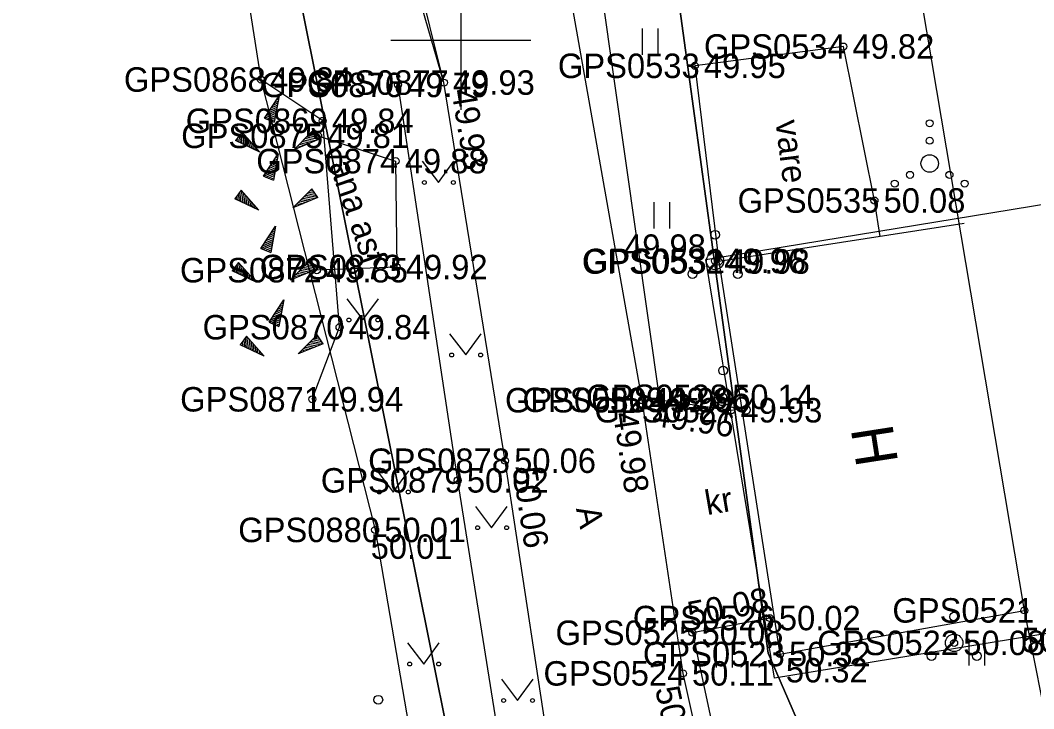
# Model space of a CAD drawing. Extents: x 551623 to 559850, y 6561220 to 6567135.
# Drawn here: x 555337.39 to 555366.4, y 6565480.86 to 6565500.57 of the extents above; entities that cross this region are included whole.
import ezdxf

# ---------------------------------------------------------------- set-up
doc = ezdxf.new("R2010")
doc.units = 0
for name, color, linetype in [('AED', 7, 'Continuous'), ('HALJASTUS', 7, 'Continuous'), ('HOONE', 7, 'Continuous'), ('Hoone Kõrval- või tootmishoone', 7, 'Continuous'), ('KORGUS-EH2000', 7, 'Continuous'), ('MOOTKORG-EH2000', 7, 'Continuous'), ('MOOTMPUNKT', 7, 'Continuous'), ('MOOTNR', 7, 'Continuous'), ('MOOTPIIR', 7, 'Continuous'), ('PIIR', 7, 'Continuous'), ('PUU', 7, 'Continuous'), ('RELJEEF', 7, 'Continuous'), ('TEE', 7, 'Continuous'), ('VORK', 7, 'Continuous')]:
    doc.layers.add(name, color=color, linetype=linetype)

msp = doc.modelspace()

# ---------------------------------------------------------------- linework, layer by layer
at = {"layer": 'AED'}
msp.add_lwpolyline([(555353.187, 6565471.073), (555351.365, 6565478.297), (555349.912, 6565487.399), (555348.203, 6565498.717)], dxfattribs=at)
at = {"layer": 'HALJASTUS'}
for p, q in [((555355.188, 6565500.335), (555355.188, 6565499.574)), ((555355.643, 6565500.335), (555355.643, 6565499.574)), ((555348.895, 6565496.532), (555349.359, 6565495.925)), ((555349.359, 6565495.925), (555349.804, 6565496.532)), ((555355.523, 6565495.364), (555355.523, 6565494.603)), ((555355.978, 6565495.364), (555355.978, 6565494.603)), ((555346.736, 6565492.596), (555347.199, 6565491.989)), ((555347.199, 6565491.989), (555347.645, 6565492.596)), ((555349.676, 6565491.594), (555350.14, 6565490.987)), ((555350.14, 6565490.987), (555350.585, 6565491.594)), ((555347.605, 6565487.672), (555348.068, 6565487.065)), ((555348.068, 6565487.065), (555348.514, 6565487.672)), ((555350.42, 6565486.649), (555350.883, 6565486.043)), ((555350.883, 6565486.043), (555351.329, 6565486.649)), ((555348.474, 6565482.748), (555348.938, 6565482.141)), ((555348.938, 6565482.141), (555349.383, 6565482.748)), ((555357.313, 6565482.807), (555357.313, 6565482.046)), ((555357.768, 6565482.807), (555357.768, 6565482.046)), ((555364.538, 6565482.859), (555364.538, 6565482.097)), ((555364.993, 6565482.859), (555364.993, 6565482.097)), ((555351.163, 6565481.705), (555351.627, 6565481.098)), ((555351.627, 6565481.098), (555352.072, 6565481.705))]:
    msp.add_line(p, q, dxfattribs=at)
for centre, radius in [((555363.421, 6565497.618), 0.1), ((555363.421, 6565497.118), 0.1), ((555363.421, 6565496.468), 0.25), ((555362.856, 6565496.143), 0.1), ((555363.986, 6565496.143), 0.1), ((555348.958, 6565495.925), 0.055), ((555349.787, 6565495.925), 0.055), ((555362.421, 6565495.893), 0.1), ((555364.421, 6565495.893), 0.1), ((555346.798, 6565491.989), 0.055), ((555347.627, 6565491.989), 0.055), ((555349.739, 6565490.987), 0.055), ((555350.567, 6565490.987), 0.055), ((555347.667, 6565487.065), 0.055), ((555348.496, 6565487.065), 0.055), ((555350.482, 6565486.043), 0.055), ((555351.311, 6565486.043), 0.055), ((555348.537, 6565482.141), 0.055), ((555349.366, 6565482.141), 0.055), ((555351.225, 6565481.098), 0.055), ((555352.054, 6565481.098), 0.055)]:
    msp.add_circle(centre, radius, dxfattribs=at)
at = {"layer": 'HOONE'}
for points in [[(555361.999, 6565494.379), (555361.839, 6565495.408), (555360.949, 6565499.816), (555356.698, 6565499.263), (555357.386, 6565493.662)], [(555364.41, 6565494.754), (555357.386, 6565493.662), (555359.132, 6565482.428), (555366.132, 6565483.677)]]:
    msp.add_lwpolyline(points, dxfattribs=at)
at = {"layer": 'Hoone Kõrval- või tootmishoone'}
msp.add_lwpolyline([(555401.598, 6565532.18), (555408.534, 6565489.855), (555358.979, 6565481.734), (555357.015, 6565493.72), (555395.875, 6565500.088), (555392.831, 6565518.666), (555379.205, 6565516.433), (555377.278, 6565528.194)], close=True, dxfattribs=at)
at = {"layer": 'KORGUS-EH2000'}
for centre in [(555344.278, 6565498.871), (555349.516, 6565498.784), (555361.839, 6565495.408), (555357.386, 6565493.662), (555345.748, 6565489.719), (555355.185, 6565489.693), (555355.685, 6565489.704), (555351.267, 6565487.961), (555347.549, 6565485.98), (555366.132, 6565483.677), (555356.63, 6565483.037), (555359.132, 6565482.428), (555356.356, 6565481.874)]:
    msp.add_circle(centre, 0.1, dxfattribs=at)
at = {"layer": 'MOOTMPUNKT'}
for centre in [(555360.949, 6565499.816), (555356.698, 6565499.263), (555344.278, 6565498.871), (555349.516, 6565498.784), (555348.203, 6565498.717), (555346.048, 6565497.69), (555345.917, 6565497.259), (555348.136, 6565496.536), (555361.839, 6565495.408), (555357.278, 6565493.679), (555357.386, 6565493.662), (555345.883, 6565493.414), (555348.165, 6565493.505), (555346.529, 6565491.782), (555357.506, 6565489.79), (555345.748, 6565489.719), (555355.185, 6565489.693), (555355.685, 6565489.704), (555357.745, 6565489.405), (555351.267, 6565487.961), (555349.912, 6565487.399), (555347.549, 6565485.98), (555366.132, 6565483.677), (555358.843, 6565483.458), (555356.63, 6565483.037), (555364.12, 6565482.747), (555359.132, 6565482.428), (555356.356, 6565481.874)]:
    msp.add_circle(centre, 0.1, dxfattribs=at)
at = {"layer": 'MOOTPIIR'}
for points in [[(555308.145, 6565535.689), (555318.054, 6565528.671), (555330.348, 6565519.912), (555338.917, 6565513.849), (555343.606, 6565507.989), (555343.396, 6565504.481), (555344.278, 6565498.871), (555347.549, 6565485.98), (555349.833, 6565472.665), (555351.862, 6565468.498), (555351.364, 6565466.022), (555364.788, 6565450.448), (555366.463, 6565449.495), (555372.25, 6565447.625), (555390.067, 6565444.356), (555415.239, 6565438.401), (555428.65, 6565435.15), (555427.952, 6565432.688), (555420.104, 6565396.88), (555415.382, 6565376.075), (555413.205, 6565364.686), (555411.398, 6565356.944)], [(555520.315, 6565430.223), (555499.184, 6565434.772), (555487.57, 6565437.964), (555485.048, 6565439.897), (555472.036, 6565444.779), (555448.858, 6565449.461), (555427.911, 6565453.926), (555417.629, 6565456.43), (555414.597, 6565456.429), (555405.386, 6565459.268), (555396.413, 6565461.372), (555379.207, 6565464.777), (555373.811, 6565466.873), (555367.715, 6565475.734), (555366.132, 6565483.677), (555363.065, 6565501.901), (555361.69, 6565506.056), (555361.463, 6565511.386), (555360.017, 6565532.032)]]:
    msp.add_lwpolyline(points, dxfattribs=at)
at = {"layer": 'PIIR'}
for points in [[(555353.12, 6565523.87), (555447.97, 6565611.96), (555496.51, 6565604.38), (555470.4, 6565439.4), (555419.74, 6565450.66), (555368.05, 6565461.11), (555358.8, 6565482.45)], [(555319.44, 6565481.04), (555343.14, 6565512.46), (555351.96, 6565468.55), (555367.06, 6565449.68), (555367.76, 6565374.28), (555361.76, 6565374.07), (555316.84, 6565372.52), (555312.9, 6565433.84), (555323.07, 6565461.26)]]:
    msp.add_lwpolyline(points, close=True, dxfattribs=at)
msp.add_lwpolyline([(555392.88, 6565265.99), (555415.55, 6565372.96), (555429.08, 6565435.83), (555367.06, 6565449.68), (555351.96, 6565468.55), (555343.14, 6565512.46), (555353.12, 6565523.87), (555358.8, 6565482.45), (555368.05, 6565461.11), (555443.35, 6565442.49), (555441.38, 6565433.61), (555425.38, 6565362.45), (555399.62, 6565240.35)], dxfattribs=at)
at = {"layer": 'PUU'}
for centre, radius in [((555357.278, 6565494.429), 0.125), ((555357.278, 6565493.679), 0.25), ((555356.628, 6565493.304), 0.125), ((555357.928, 6565493.304), 0.125), ((555357.506, 6565490.54), 0.125), ((555357.506, 6565489.79), 0.25), ((555356.856, 6565489.415), 0.125), ((555358.156, 6565489.415), 0.125), ((555364.12, 6565483.497), 0.125), ((555364.12, 6565482.747), 0.25), ((555363.47, 6565482.372), 0.125), ((555364.77, 6565482.372), 0.125), ((555347.639, 6565481.12), 0.125)]:
    msp.add_circle(centre, radius, dxfattribs=at)
at = {"layer": 'RELJEEF'}
for p, q in [((555344.382, 6565497.766), (555344.802, 6565498.406)), ((555344.802, 6565498.406), (555344.662, 6565497.651)), ((555344.677, 6565498.216), (555344.777, 6565498.256)), ((555344.727, 6565498.291), (555344.787, 6565498.316)), ((555344.777, 6565498.366), (555344.797, 6565498.376)), ((555344.432, 6565497.841), (555344.717, 6565497.961)), ((555344.482, 6565497.916), (555344.732, 6565498.021)), ((555344.532, 6565497.991), (555344.657, 6565498.046)), ((555344.582, 6565498.066), (555344.752, 6565498.141)), ((555344.632, 6565498.141), (555344.762, 6565498.201)), ((555344.657, 6565498.046), (555344.742, 6565498.081)), ((555344.382, 6565497.766), (555344.707, 6565497.906)), ((555344.382, 6565497.766), (555344.662, 6565497.651)), ((555344.382, 6565497.766), (555344.382, 6565497.766)), ((555344.447, 6565497.741), (555344.697, 6565497.846)), ((555344.512, 6565497.711), (555344.687, 6565497.786)), ((555344.582, 6565497.686), (555344.677, 6565497.726)), ((555344.647, 6565497.661), (555344.662, 6565497.666)), ((555345.22, 6565496.861), (555345.76, 6565497.406)), ((555345.77, 6565497.391), (555345.75, 6565497.391)), ((555345.93, 6565497.156), (555345.76, 6565497.406)), ((555343.741, 6565497.366), (555343.556, 6565497.126)), ((555344.246, 6565496.796), (555343.556, 6565497.126)), ((555343.566, 6565497.141), (555343.571, 6565497.121)), ((555343.611, 6565497.196), (555343.626, 6565497.096)), ((555343.656, 6565497.256), (555343.681, 6565497.071)), ((555343.696, 6565497.311), (555343.731, 6565497.041)), ((555343.741, 6565497.366), (555344.246, 6565496.796)), ((555343.741, 6565497.366), (555343.786, 6565497.016)), ((555343.741, 6565497.366), (555343.741, 6565497.366)), ((555343.801, 6565497.301), (555343.841, 6565496.991)), ((555343.861, 6565497.231), (555343.896, 6565496.966)), ((555343.921, 6565497.166), (555343.936, 6565497.026)), ((555343.976, 6565497.096), (555344.006, 6565496.911)), ((555345.93, 6565497.156), (555345.22, 6565496.861)), ((555345.545, 6565497.076), (555345.455, 6565497.096)), ((555345.76, 6565497.086), (555345.495, 6565497.136)), ((555345.845, 6565497.121), (555345.54, 6565497.181)), ((555345.93, 6565497.156), (555345.58, 6565497.221)), ((555345.89, 6565497.211), (555345.625, 6565497.266)), ((555345.85, 6565497.271), (555345.665, 6565497.306)), ((555345.81, 6565497.331), (555345.71, 6565497.351)), ((555345.93, 6565497.156), (555345.93, 6565497.156)), ((555343.936, 6565497.026), (555343.951, 6565496.936)), ((555344.036, 6565497.031), (555344.056, 6565496.886)), ((555344.096, 6565496.961), (555344.111, 6565496.861)), ((555344.156, 6565496.896), (555344.166, 6565496.831)), ((555344.216, 6565496.826), (555344.221, 6565496.806)), ((555345.26, 6565496.876), (555345.245, 6565496.881)), ((555345.345, 6565496.911), (555345.285, 6565496.926)), ((555345.43, 6565496.946), (555345.325, 6565496.966)), ((555345.51, 6565496.981), (555345.37, 6565497.011)), ((555345.595, 6565497.016), (555345.41, 6565497.051)), ((555345.68, 6565497.051), (555345.545, 6565497.076)), ((555344.356, 6565496.101), (555344.776, 6565496.741)), ((555344.606, 6565496.476), (555344.736, 6565496.536)), ((555344.776, 6565496.741), (555344.636, 6565495.986)), ((555344.651, 6565496.551), (555344.751, 6565496.591)), ((555344.701, 6565496.626), (555344.761, 6565496.651)), ((555344.751, 6565496.701), (555344.771, 6565496.711)), ((555344.356, 6565496.101), (555344.681, 6565496.241)), ((555344.406, 6565496.176), (555344.691, 6565496.296)), ((555344.456, 6565496.251), (555344.706, 6565496.356)), ((555344.506, 6565496.326), (555344.631, 6565496.381)), ((555344.556, 6565496.401), (555344.726, 6565496.476)), ((555344.631, 6565496.381), (555344.716, 6565496.416)), ((555344.356, 6565496.101), (555344.636, 6565495.986)), ((555344.356, 6565496.101), (555344.356, 6565496.101)), ((555344.421, 6565496.076), (555344.671, 6565496.181)), ((555344.486, 6565496.046), (555344.661, 6565496.121)), ((555344.556, 6565496.021), (555344.651, 6565496.061)), ((555344.621, 6565495.996), (555344.636, 6565496.001)), ((555343.715, 6565495.7), (555343.53, 6565495.46)), ((555343.67, 6565495.645), (555343.705, 6565495.375)), ((555343.715, 6565495.7), (555344.22, 6565495.13)), ((555343.715, 6565495.7), (555343.76, 6565495.35)), ((555343.715, 6565495.7), (555343.715, 6565495.7)), ((555345.194, 6565495.195), (555345.734, 6565495.74)), ((555345.784, 6565495.665), (555345.684, 6565495.685)), ((555345.744, 6565495.725), (555345.724, 6565495.725)), ((555345.904, 6565495.49), (555345.734, 6565495.74)), ((555344.22, 6565495.13), (555343.53, 6565495.46)), ((555343.54, 6565495.475), (555343.545, 6565495.455)), ((555343.585, 6565495.53), (555343.6, 6565495.43)), ((555343.63, 6565495.59), (555343.655, 6565495.405)), ((555343.775, 6565495.635), (555343.815, 6565495.325)), ((555343.835, 6565495.565), (555343.87, 6565495.3)), ((555343.895, 6565495.5), (555343.91, 6565495.36)), ((555343.91, 6565495.36), (555343.925, 6565495.27)), ((555343.95, 6565495.43), (555343.98, 6565495.245)), ((555344.01, 6565495.365), (555344.03, 6565495.22)), ((555345.904, 6565495.49), (555345.194, 6565495.195)), ((555345.569, 6565495.35), (555345.384, 6565495.385)), ((555345.519, 6565495.41), (555345.429, 6565495.43)), ((555345.734, 6565495.42), (555345.469, 6565495.47)), ((555345.819, 6565495.455), (555345.514, 6565495.515)), ((555345.654, 6565495.385), (555345.519, 6565495.41)), ((555345.904, 6565495.49), (555345.554, 6565495.555)), ((555345.864, 6565495.545), (555345.599, 6565495.6)), ((555345.824, 6565495.605), (555345.639, 6565495.64)), ((555345.904, 6565495.49), (555345.904, 6565495.49)), ((555344.07, 6565495.295), (555344.085, 6565495.195)), ((555344.13, 6565495.23), (555344.14, 6565495.165)), ((555344.19, 6565495.16), (555344.195, 6565495.14)), ((555345.234, 6565495.21), (555345.219, 6565495.215)), ((555345.319, 6565495.245), (555345.259, 6565495.26)), ((555345.404, 6565495.28), (555345.299, 6565495.3)), ((555345.484, 6565495.315), (555345.344, 6565495.345)), ((555344.28, 6565494.038), (555344.7, 6565494.678)), ((555344.7, 6565494.678), (555344.56, 6565493.923)), ((555344.575, 6565494.488), (555344.675, 6565494.528)), ((555344.625, 6565494.563), (555344.685, 6565494.588)), ((555344.675, 6565494.638), (555344.695, 6565494.648)), ((555344.33, 6565494.113), (555344.615, 6565494.233)), ((555344.38, 6565494.188), (555344.63, 6565494.293)), ((555344.43, 6565494.263), (555344.555, 6565494.318)), ((555344.48, 6565494.338), (555344.65, 6565494.413)), ((555344.53, 6565494.413), (555344.66, 6565494.473)), ((555344.555, 6565494.318), (555344.64, 6565494.353)), ((555344.28, 6565494.038), (555344.605, 6565494.178)), ((555344.28, 6565494.038), (555344.56, 6565493.923)), ((555344.28, 6565494.038), (555344.28, 6565494.038)), ((555344.345, 6565494.013), (555344.595, 6565494.118)), ((555344.41, 6565493.983), (555344.585, 6565494.058)), ((555344.48, 6565493.958), (555344.575, 6565493.998)), ((555344.545, 6565493.933), (555344.56, 6565493.938)), ((555343.639, 6565493.637), (555343.454, 6565493.397)), ((555343.639, 6565493.637), (555344.144, 6565493.067)), ((555343.639, 6565493.637), (555343.684, 6565493.287)), ((555343.639, 6565493.637), (555343.639, 6565493.637)), ((555345.118, 6565493.132), (555345.658, 6565493.677)), ((555345.708, 6565493.602), (555345.608, 6565493.622)), ((555345.668, 6565493.662), (555345.648, 6565493.662)), ((555345.828, 6565493.427), (555345.658, 6565493.677)), ((555344.144, 6565493.067), (555343.454, 6565493.397)), ((555343.464, 6565493.412), (555343.469, 6565493.392)), ((555343.509, 6565493.467), (555343.524, 6565493.367)), ((555343.554, 6565493.527), (555343.579, 6565493.342)), ((555343.594, 6565493.582), (555343.629, 6565493.312)), ((555343.699, 6565493.572), (555343.739, 6565493.262)), ((555343.759, 6565493.502), (555343.794, 6565493.237)), ((555343.819, 6565493.437), (555343.834, 6565493.297)), ((555343.874, 6565493.367), (555343.904, 6565493.182)), ((555345.828, 6565493.427), (555345.118, 6565493.132)), ((555345.493, 6565493.287), (555345.308, 6565493.322)), ((555345.443, 6565493.347), (555345.353, 6565493.367)), ((555345.658, 6565493.357), (555345.393, 6565493.407)), ((555345.743, 6565493.392), (555345.438, 6565493.452)), ((555345.578, 6565493.322), (555345.443, 6565493.347)), ((555345.828, 6565493.427), (555345.478, 6565493.492)), ((555345.788, 6565493.482), (555345.523, 6565493.537)), ((555345.748, 6565493.542), (555345.563, 6565493.577)), ((555345.828, 6565493.427), (555345.828, 6565493.427)), ((555343.834, 6565493.297), (555343.849, 6565493.207)), ((555343.934, 6565493.302), (555343.954, 6565493.157)), ((555343.994, 6565493.232), (555344.009, 6565493.132)), ((555344.054, 6565493.167), (555344.064, 6565493.102)), ((555344.114, 6565493.097), (555344.119, 6565493.077)), ((555345.158, 6565493.147), (555345.143, 6565493.152)), ((555345.243, 6565493.182), (555345.183, 6565493.197)), ((555345.328, 6565493.217), (555345.223, 6565493.237)), ((555345.408, 6565493.252), (555345.268, 6565493.282)), ((555344.512, 6565491.922), (555344.932, 6565492.562)), ((555344.932, 6565492.562), (555344.792, 6565491.807)), ((555344.857, 6565492.447), (555344.917, 6565492.472)), ((555344.907, 6565492.522), (555344.927, 6565492.532)), ((555344.612, 6565492.072), (555344.862, 6565492.177)), ((555344.662, 6565492.147), (555344.787, 6565492.202)), ((555344.712, 6565492.222), (555344.882, 6565492.297)), ((555344.762, 6565492.297), (555344.892, 6565492.357)), ((555344.787, 6565492.202), (555344.872, 6565492.237)), ((555344.807, 6565492.372), (555344.907, 6565492.412)), ((555344.512, 6565491.922), (555344.837, 6565492.062)), ((555344.512, 6565491.922), (555344.792, 6565491.807)), ((555344.512, 6565491.922), (555344.512, 6565491.922)), ((555344.562, 6565491.997), (555344.847, 6565492.117)), ((555344.577, 6565491.897), (555344.827, 6565492.002)), ((555344.642, 6565491.867), (555344.817, 6565491.942)), ((555344.712, 6565491.842), (555344.807, 6565491.882)), ((555344.777, 6565491.817), (555344.792, 6565491.822)), ((555343.871, 6565491.521), (555343.686, 6565491.281)), ((555343.696, 6565491.296), (555343.701, 6565491.276)), ((555343.741, 6565491.351), (555343.756, 6565491.251)), ((555343.786, 6565491.411), (555343.811, 6565491.226)), ((555343.826, 6565491.466), (555343.861, 6565491.196)), ((555343.871, 6565491.521), (555344.376, 6565490.951)), ((555343.871, 6565491.521), (555343.916, 6565491.171)), ((555343.871, 6565491.521), (555343.871, 6565491.521)), ((555343.931, 6565491.456), (555343.971, 6565491.146)), ((555343.991, 6565491.386), (555344.026, 6565491.121)), ((555344.051, 6565491.321), (555344.066, 6565491.181)), ((555345.35, 6565491.016), (555345.89, 6565491.561)), ((555346.06, 6565491.311), (555345.35, 6565491.016)), ((555345.89, 6565491.241), (555345.625, 6565491.291)), ((555345.975, 6565491.276), (555345.67, 6565491.336)), ((555346.06, 6565491.311), (555345.71, 6565491.376)), ((555346.02, 6565491.366), (555345.755, 6565491.421)), ((555345.98, 6565491.426), (555345.795, 6565491.461)), ((555345.94, 6565491.486), (555345.84, 6565491.506)), ((555345.9, 6565491.546), (555345.88, 6565491.546)), ((555346.06, 6565491.311), (555345.89, 6565491.561)), ((555346.06, 6565491.311), (555346.06, 6565491.311)), ((555344.376, 6565490.951), (555343.686, 6565491.281)), ((555344.066, 6565491.181), (555344.081, 6565491.091)), ((555344.106, 6565491.251), (555344.136, 6565491.066)), ((555344.166, 6565491.186), (555344.186, 6565491.041)), ((555344.226, 6565491.116), (555344.241, 6565491.016)), ((555344.286, 6565491.051), (555344.296, 6565490.986)), ((555345.39, 6565491.031), (555345.375, 6565491.036)), ((555345.475, 6565491.066), (555345.415, 6565491.081)), ((555345.56, 6565491.101), (555345.455, 6565491.121)), ((555345.64, 6565491.136), (555345.5, 6565491.166)), ((555345.725, 6565491.171), (555345.54, 6565491.206)), ((555345.675, 6565491.231), (555345.585, 6565491.251)), ((555345.81, 6565491.206), (555345.675, 6565491.231)), ((555344.346, 6565490.981), (555344.351, 6565490.961))]:
    msp.add_line(p, q, dxfattribs=at)
msp.add_lwpolyline([(555345.748, 6565489.719), (555346.529, 6565491.782), (555346.048, 6565497.69), (555344.278, 6565498.871)], dxfattribs=at)
at = {"layer": 'TEE'}
for points in [[(555392.904, 6565448.521), (555377.792, 6565450.52), (555372.547, 6565451.424), (555369.187, 6565452.37), (555366.443, 6565453.255), (555364.23, 6565454.662), (555361.13, 6565458.083), (555357.411, 6565463.749), (555354.693, 6565470.258), (555353.748, 6565473.64), (555352.733, 6565478.362), (555351.267, 6565487.961), (555349.516, 6565498.784), (555347.141, 6565508.358), (555345.332, 6565511.802), (555341.773, 6565516.752), (555338.53, 6565519.62), (555330.669, 6565524.333), (555325.029, 6565527.171), (555324.447, 6565527.997), (555320.204, 6565530.941)], [(555356.722, 6565529.611), (555352.039, 6565526.571), (555350.841, 6565524.289), (555349.902, 6565522.246), (555349.37, 6565518.742), (555349.968, 6565514.969), (555351.498, 6565509.514), (555352.399, 6565505.44), (555355.185, 6565489.693), (555356.356, 6565481.874), (555358.536, 6565472.027), (555360.203, 6565467.288), (555362.127, 6565463.387), (555364.998, 6565459.532), (555367.923, 6565457.754), (555371.76, 6565456.513), (555378.11, 6565454.853), (555394.607, 6565452.461), (555405.849, 6565450.9), (555410.979, 6565449.812), (555416.483, 6565448.706), (555428.008, 6565446.047), (555435.457, 6565444.017), (555447.627, 6565441.445)], [(555349.516, 6565498.784), (555346.789, 6565508.206), (555344.895, 6565511.389), (555341.304, 6565516.362), (555338.53, 6565519.62)], [(555349.37, 6565518.742), (555350.702, 6565514.609), (555352.294, 6565509.808), (555353.389, 6565505.873), (555355.685, 6565489.704), (555357.745, 6565489.405), (555358.04, 6565489.451)], [(555345.917, 6565497.259), (555348.136, 6565496.536), (555348.165, 6565493.505), (555345.883, 6565493.414)], [(555358.969, 6565483.478), (555358.843, 6565483.458), (555356.63, 6565483.037), (555358.965, 6565472.102), (555360.762, 6565467.568), (555362.536, 6565463.692), (555365.5, 6565460.084), (555367.923, 6565457.754)]]:
    msp.add_lwpolyline(points, dxfattribs=at)
at = {"layer": 'VORK'}
for p, q in [((555350, 6565502), (555350, 6565498)), ((555348, 6565500), (555352, 6565500))]:
    msp.add_line(p, q, dxfattribs=at)

# ---------------------------------------------------------------- texts
at = {"layer": 'HOONE'}
for s, height, rotation, p in [('vare', 0.7, 277.0041, (555359.004, 6565497.676)), ('H', 1.2, 278.8351, (555361.157, 6565488.875))]:
    msp.add_text(s, height=height, rotation=rotation, dxfattribs=at).set_placement(p)
at = {"layer": 'KORGUS-EH2000'}
for s, p in [(' 49.84', (555344.278, 6565498.521)), (' 50.08', (555361.839, 6565495.058)), (' 49.98', (555354.412, 6565493.738)), (' 49.94', (555345.748, 6565489.369)), (' 50.01', (555347.161, 6565485.152)), (' 50.16', (555365.789, 6565482.478)), (' 50.32', (555359.043, 6565481.615))]:
    msp.add_text(s, height=0.7, dxfattribs=at).set_placement(p)
for s, rotation, p in [(' 49.93', 279.1938, (555349.688, 6565498.812)), (' 49.96', 351.7535, (555355.193, 6565489)), (' 49.98', 278.5159, (555354.319, 6565489.564)), (' 50.06', 278.679, (555351.44, 6565487.988)), (' 50.08', 10.7766, (555356.308, 6565483.171)), (' 50.11', 282.4869, (555355.501, 6565481.684))]:
    msp.add_text(s, height=0.7, rotation=rotation, dxfattribs=at).set_placement(p)
at = {"layer": 'MOOTKORG-EH2000'}
for s, p in [(' 49.82', (555360.949, 6565499.466)), (' 49.95', (555356.698, 6565498.913)), (' 49.84', (555344.278, 6565498.521)), (' 49.93', (555349.516, 6565498.434)), (' 49.79', (555348.203, 6565498.367)), (' 49.84', (555346.048, 6565497.34)), (' 49.81', (555345.917, 6565496.909)), (' 49.88', (555348.136, 6565496.186)), (' 50.08', (555361.839, 6565495.058)), (' 49.96', (555357.278, 6565493.329)), (' 49.98', (555357.386, 6565493.312)), (' 49.85', (555345.883, 6565493.064)), (' 49.92', (555348.165, 6565493.155)), (' 49.84', (555346.529, 6565491.432)), (' 50.14', (555357.506, 6565489.44)), (' 49.94', (555345.748, 6565489.369)), (' 49.98', (555355.185, 6565489.343)), (' 49.96', (555355.685, 6565489.354)), (' 49.93', (555357.745, 6565489.055)), (' 50.06', (555351.267, 6565487.611)), (' 50.02', (555349.912, 6565487.049)), (' 50.01', (555347.549, 6565485.63)), (' 50.02', (555358.843, 6565483.108)), (' 50.08', (555356.63, 6565482.687)), (' 50.08', (555364.12, 6565482.397)), (' 50.32', (555359.132, 6565482.078)), (' 50.11', (555356.356, 6565481.524))]:
    msp.add_text(s, height=0.7, dxfattribs=at).set_placement(p)
at = {"layer": 'MOOTNR'}
for s, p in [('GPS0534 ', (555356.959, 6565499.466)), ('GPS0533 ', (555352.778, 6565498.913)), ('GPS0868 ', (555340.358, 6565498.521)), ('GPS0877 ', (555345.596, 6565498.434)), ('GPS0876 ', (555344.283, 6565498.367)), ('GPS0869 ', (555342.128, 6565497.34)), ('GPS0875 ', (555341.997, 6565496.909)), ('GPS0874 ', (555344.146, 6565496.186)), ('GPS0535 ', (555357.92, 6565495.058)), ('GPS0532 ', (555353.466, 6565493.312)), ('GPS0531 ', (555353.498, 6565493.329)), ('GPS0872 ', (555341.963, 6565493.064)), ('GPS0873 ', (555344.246, 6565493.155)), ('GPS0870 ', (555342.61, 6565491.432)), ('GPS0528 ', (555353.586, 6565489.44)), ('GPS0871 ', (555341.968, 6565489.369)), ('GPS0530 ', (555351.265, 6565489.343)), ('GPS0529 ', (555351.765, 6565489.354)), ('GPS0527 ', (555353.825, 6565489.055)), ('GPS0878 ', (555347.348, 6565487.611)), ('GPS0879 ', (555345.993, 6565487.049)), ('GPS0880 ', (555343.629, 6565485.63)), ('GPS0526 ', (555354.923, 6565483.108)), ('GPS0521 ', (555362.352, 6565483.327)), ('GPS0525 ', (555352.711, 6565482.687)), ('GPS0522 ', (555360.2, 6565482.397)), ('GPS0523 ', (555355.212, 6565482.078)), ('GPS0524 ', (555352.366, 6565481.524))]:
    msp.add_text(s, height=0.7, dxfattribs=at).set_placement(p)
at = {"layer": 'TEE'}
for s, rotation, p in [('vana asf', 289.1037, (555346.069, 6565496.878)), ('kr', 9.7665, (555357.052, 6565486.401)), ('A', 282.0011, (555353.293, 6565486.59))]:
    msp.add_text(s, height=0.7, rotation=rotation, dxfattribs=at).set_placement(p)

doc.saveas('drawing.dxf')
